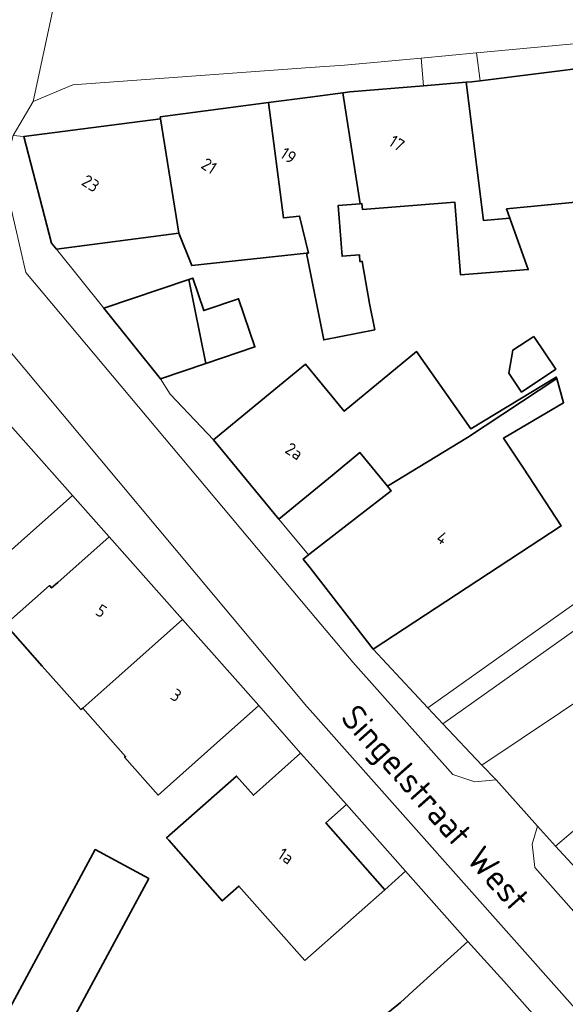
# Model space of a CAD drawing. Extents: x 184422 to 188298, y 343471 to 350189.
# Tile 410 of 513: x 186979 to 187019, y 349085 to 349157. Entities that reach past the tile are written whole.
import ezdxf
from ezdxf.enums import TextEntityAlignment as Align

# ---------------------------------------------------------------- set-up
doc = ezdxf.new("R2010")
doc.units = 0
for name, color, linetype, lineweight in [('B-WA-OG-TERREIN_ERF-GV', 252, 'Continuous', 18), ('B-WA-OG-TOPOGRAFIE-T18', 252, 'Continuous', 18), ('B-WA-VH-VERHARDING_OPEN-GV', 252, 'Continuous', 18), ('B-WA-VH-VERHARDING_SIERBESTRATING-GV', 252, 'Continuous', 18), ('B-WA-VH-VERHARDING_STRAATBAKSTEEN-GV', 252, 'Continuous', 18), ('B-WE-OG-BEBOUWING-GV', 250, 'Continuous', 35), ('B-WE-OG-BEBOUWING-T18', 10, 'Continuous', 18)]:
    doc.layers.add(name, color=color, linetype=linetype, lineweight=lineweight)
doc.styles.add('NLCS-ISO-M1000-T18', font='NLCS-ISO.ttf', dxfattribs={"height": 1.8})
doc.styles.add('NLCS-ISO-M500-T18', font='NLCS-ISO.ttf', dxfattribs={"height": 0.9})

msp = doc.modelspace()

# ---------------------------------------------------------------- linework, layer by layer
at = {"layer": 'B-WA-OG-TERREIN_ERF-GV', "flags": 128}
for points in [[(187022.559, 349143.581), (187014.277, 349142.765), (187014.516, 349142.094), (187015.847, 349138.351), (187010.936, 349137.97), (187010.526, 349143.248), (187003.803, 349142.726), (187003.77, 349143.152), (187003.633, 349143.141), (187002.041, 349143.018), (187002.327, 349139.327), (187003.579, 349139.425), (187003.617, 349138.938), (187003.791, 349138.952), (187004.316, 349135.89), (187004.697, 349133.976), (187000.994, 349133.238), (186999.739, 349139.539), (186991.395, 349138.644), (186990.452, 349141.008), (186981.579, 349139.828), (186985.014, 349135.542), (186991.185, 349137.634), (186991.476, 349137.733), (186992.274, 349135.376), (186994.805, 349136.233), (186995.992, 349132.729), (186992.427, 349131.523), (186989.128, 349130.407), (186989.841, 349129.291), (186992.982, 349125.966), (186996.84, 349129.146), (186999.661, 349131.471), (187002.475, 349128.057), (187007.739, 349132.396), (187010.547, 349128.387), (187011.669, 349126.784), (187017.891, 349130.543), (187017.923, 349130.428), (187018.419, 349128.666), (187014.061, 349126.093), (187015.494, 349123.911), (187018.239, 349119.732), (187004.584, 349110.761), (187008.543, 349106.497), (187021.587, 349115.752)], [(187022.559, 349143.581), (187014.277, 349142.765), (187014.516, 349142.094), (187015.847, 349138.351), (187010.936, 349137.97), (187010.526, 349143.248), (187003.803, 349142.726), (187003.77, 349143.152), (187003.633, 349143.141), (187002.041, 349143.018), (187002.327, 349139.327), (187003.579, 349139.425), (187003.617, 349138.938), (187003.791, 349138.952), (187004.316, 349135.89), (187004.697, 349133.976), (187000.994, 349133.238), (186999.739, 349139.539), (186991.395, 349138.644), (186990.452, 349141.008), (186981.579, 349139.828), (186985.014, 349135.542), (186991.185, 349137.634), (186991.476, 349137.733), (186992.274, 349135.376), (186994.805, 349136.233), (186995.992, 349132.729), (186992.427, 349131.523), (186989.128, 349130.407), (186989.841, 349129.291), (186992.982, 349125.966), (186996.84, 349129.146), (186999.661, 349131.471), (187002.475, 349128.057), (187007.739, 349132.396), (187010.547, 349128.387), (187011.669, 349126.784), (187017.891, 349130.543), (187017.923, 349130.428), (187018.419, 349128.666), (187014.061, 349126.093), (187015.494, 349123.911), (187018.239, 349119.732), (187004.584, 349110.761), (187008.543, 349106.497), (187021.587, 349115.752)], [(187022.559, 349143.581), (187014.277, 349142.765), (187014.516, 349142.094), (187015.847, 349138.351), (187010.936, 349137.97), (187010.526, 349143.248), (187003.803, 349142.726), (187003.77, 349143.152), (187003.633, 349143.141), (187002.041, 349143.018), (187002.327, 349139.327), (187003.579, 349139.425), (187003.617, 349138.938), (187003.791, 349138.952), (187004.316, 349135.89), (187004.697, 349133.976), (187000.994, 349133.238), (186999.739, 349139.539), (186991.395, 349138.644), (186990.452, 349141.008), (186981.579, 349139.828), (186985.014, 349135.542), (186991.185, 349137.634), (186991.476, 349137.733), (186992.274, 349135.376), (186994.805, 349136.233), (186995.992, 349132.729), (186992.427, 349131.523), (186989.128, 349130.407), (186989.841, 349129.291), (186992.982, 349125.966), (186996.84, 349129.146), (186999.661, 349131.471), (187002.475, 349128.057), (187007.739, 349132.396), (187010.547, 349128.387), (187011.669, 349126.784), (187017.891, 349130.543), (187017.923, 349130.428), (187018.419, 349128.666), (187014.061, 349126.093), (187015.494, 349123.911), (187018.239, 349119.732), (187004.584, 349110.761), (187008.543, 349106.497), (187021.587, 349115.752)], [(186999.322, 349079.144), (187006.557, 349085.059), (187007.752, 349086.146), (187011.45, 349089.511), (187006.941, 349094.611), (187005.44, 349093.263), (187001.691, 349089.955), (186999.609, 349088.118), (186994.83, 349093.534), (186993.611, 349092.458), (186989.725, 349096.862), (186989.571, 349097.036), (186994.662, 349101.528), (186995.891, 349100.135), (186999.309, 349103.191), (186996.281, 349106.655), (186992.541, 349103.337), (186988.949, 349100.15), (186986.513, 349102.896), (186986.589, 349102.962), (186983.474, 349106.473), (186983.344, 349106.358), (186980.54, 349109.523), (186977.862, 349112.541), (186981.061, 349115.379), (186981.217, 349115.203), (186981.662, 349115.598), (186985.402, 349118.916), (186982.732, 349121.917), (186978.994, 349118.597), (186974.153, 349114.297)], [(186999.322, 349079.144), (187006.557, 349085.059), (187007.752, 349086.146), (187011.45, 349089.511), (187006.941, 349094.611), (187005.44, 349093.263), (187001.691, 349089.955), (186999.609, 349088.118), (186994.83, 349093.534), (186993.611, 349092.458), (186989.725, 349096.862), (186989.571, 349097.036), (186994.662, 349101.528), (186995.891, 349100.135), (186999.309, 349103.191), (186996.281, 349106.655), (186992.541, 349103.337), (186988.949, 349100.15), (186986.513, 349102.896), (186986.589, 349102.962), (186983.474, 349106.473), (186983.344, 349106.358), (186980.54, 349109.523), (186977.862, 349112.541), (186981.061, 349115.379), (186981.217, 349115.203), (186981.662, 349115.598), (186985.402, 349118.916), (186982.732, 349121.917), (186978.994, 349118.597), (186974.153, 349114.297)], [(186999.322, 349079.144), (187006.557, 349085.059), (187007.752, 349086.146), (187011.45, 349089.511), (187006.941, 349094.611), (187005.44, 349093.263), (187001.691, 349089.955), (186999.609, 349088.118), (186994.83, 349093.534), (186993.611, 349092.458), (186989.725, 349096.862), (186989.571, 349097.036), (186994.662, 349101.528), (186995.891, 349100.135), (186999.309, 349103.191), (186996.281, 349106.655), (186992.541, 349103.337), (186988.949, 349100.15), (186986.513, 349102.896), (186986.589, 349102.962), (186983.474, 349106.473), (186983.344, 349106.358), (186980.54, 349109.523), (186977.862, 349112.541), (186981.061, 349115.379), (186981.217, 349115.203), (186981.662, 349115.598), (186985.402, 349118.916), (186982.732, 349121.917), (186978.994, 349118.597), (186974.153, 349114.297)]]:
    msp.add_lwpolyline(points, dxfattribs=at)
for points in [[(187000, 349117.699), (187003.447, 349120.376), (187005.89, 349122.273), (187005.622, 349122.598), (187003.608, 349125.042), (187001.592, 349123.381), (187000, 349122.069), (186997.734, 349120.201), (186999.893, 349117.616)], [(187000, 349117.699), (187003.447, 349120.376), (187005.89, 349122.273), (187005.622, 349122.598), (187003.608, 349125.042), (187001.592, 349123.381), (187000, 349122.069), (186997.734, 349120.201), (186999.893, 349117.616)], [(187000, 349117.699), (187003.447, 349120.376), (187005.89, 349122.273), (187005.622, 349122.598), (187003.608, 349125.042), (187001.592, 349123.381), (187000, 349122.069), (186997.734, 349120.201), (186999.893, 349117.616)], [(187006.941, 349094.611), (187002.65, 349099.454), (187001.144, 349098.132), (187005.44, 349093.263)], [(187006.941, 349094.611), (187002.65, 349099.454), (187001.144, 349098.132), (187005.44, 349093.263)], [(187006.941, 349094.611), (187002.65, 349099.454), (187001.144, 349098.132), (187005.44, 349093.263)], [(186988.274, 349094.086), (186981.599, 349081.667), (186977.699, 349083.763), (186984.374, 349096.182)], [(186988.274, 349094.086), (186981.599, 349081.667), (186977.699, 349083.763), (186984.374, 349096.182)], [(186988.274, 349094.086), (186981.599, 349081.667), (186977.699, 349083.763), (186984.374, 349096.182)]]:
    msp.add_lwpolyline(points, close=True, dxfattribs=at)
at = {"layer": 'B-WA-VH-VERHARDING_OPEN-GV', "flags": 128}
for points in [[(187012.484, 349102.331), (187026.831, 349111.955), (187024.741, 349114.797), (187020.338, 349112.906), (187009.641, 349105.315)], [(187012.484, 349102.331), (187026.831, 349111.955), (187024.741, 349114.797), (187020.338, 349112.906), (187009.641, 349105.315)], [(187012.484, 349102.331), (187026.831, 349111.955), (187024.741, 349114.797), (187020.338, 349112.906), (187009.641, 349105.315)], [(187030.164, 349100.684), (187027.324, 349104.495), (187017.841, 349096.443), (187021.359, 349092.594)], [(187030.164, 349100.684), (187027.324, 349104.495), (187017.841, 349096.443), (187021.359, 349092.594)], [(187030.164, 349100.684), (187027.324, 349104.495), (187017.841, 349096.443), (187021.359, 349092.594)]]:
    msp.add_lwpolyline(points, close=True, dxfattribs=at)
at = {"layer": 'B-WA-VH-VERHARDING_SIERBESTRATING-GV', "flags": 128}
msp.add_lwpolyline([(187008.239, 349151.714), (187011.339, 349151.974), (187011.75, 349152.009), (187012.345, 349152.083), (187012.093, 349154.106), (187008.07, 349153.733)], close=True, dxfattribs=at)
msp.add_lwpolyline([(187008.239, 349151.714), (187011.339, 349151.974), (187011.75, 349152.009), (187012.345, 349152.083), (187012.093, 349154.106), (187008.07, 349153.733)], close=True, dxfattribs=at)
msp.add_lwpolyline([(187008.239, 349151.714), (187011.339, 349151.974), (187011.75, 349152.009), (187012.345, 349152.083), (187012.093, 349154.106), (187008.07, 349153.733)], close=True, dxfattribs=at)
at = {"layer": 'B-WA-VH-VERHARDING_STRAATBAKSTEEN-GV', "flags": 128}
for points in [[(186978.42, 349148.093), (186979.881, 349150.569), (186982.117, 349161.089)], [(186978.42, 349148.093), (186979.881, 349150.569), (186982.117, 349161.089)], [(186978.42, 349148.093), (186979.881, 349150.569), (186982.117, 349161.089)], [(186982.117, 349161.089), (186979.881, 349150.569), (186982.77, 349151.783), (187000, 349153.035), (187002.495, 349153.216), (187008.07, 349153.733), (187012.093, 349154.106), (187028.839, 349155.66), (187031.416, 349155.709), (187034.273, 349155.762), (187051.503, 349156.087), (187054.209, 349156.138), (187058.712, 349156.223)], [(186982.117, 349161.089), (186979.881, 349150.569), (186982.77, 349151.783), (187000, 349153.035), (187002.495, 349153.216), (187008.07, 349153.733), (187012.093, 349154.106), (187028.839, 349155.66), (187031.416, 349155.709), (187034.273, 349155.762), (187051.503, 349156.087), (187054.209, 349156.138), (187058.712, 349156.223)], [(186982.117, 349161.089), (186979.881, 349150.569), (186982.77, 349151.783), (187000, 349153.035), (187002.495, 349153.216), (187008.07, 349153.733), (187012.093, 349154.106), (187028.839, 349155.66), (187031.416, 349155.709), (187034.273, 349155.762), (187051.503, 349156.087), (187054.209, 349156.138), (187058.712, 349156.223)], [(186975.195, 349135.956), (186999.764, 349106.586), (187000, 349106.32), (187022.15, 349081.386), (187037.342, 349062.721), (187037.883, 349060.912), (187037.255, 349058.625), (187043.052, 349066.898), (187041.218, 349066.37), (187039.955, 349066.792), (187025.414, 349084.619), (187016.331, 349094.882), (187016.128, 349096.587), (187016.515, 349097.894), (187013.512, 349101.251), (187011.971, 349101.121), (187010.362, 349101.646), (187003.094, 349109.807), (187000, 349113.495), (186979.332, 349138.132), (186977.701, 349145.326)], [(186975.195, 349135.956), (186999.764, 349106.586), (187000, 349106.32), (187022.15, 349081.386), (187037.342, 349062.721), (187037.883, 349060.912), (187037.255, 349058.625), (187043.052, 349066.898), (187041.218, 349066.37), (187039.955, 349066.792), (187025.414, 349084.619), (187016.331, 349094.882), (187016.128, 349096.587), (187016.515, 349097.894), (187013.512, 349101.251), (187011.971, 349101.121), (187010.362, 349101.646), (187003.094, 349109.807), (187000, 349113.495), (186979.332, 349138.132), (186977.701, 349145.326)], [(186975.195, 349135.956), (186999.764, 349106.586), (187000, 349106.32), (187022.15, 349081.386), (187037.342, 349062.721), (187037.883, 349060.912), (187037.255, 349058.625), (187043.052, 349066.898), (187041.218, 349066.37), (187039.955, 349066.792), (187025.414, 349084.619), (187016.331, 349094.882), (187016.128, 349096.587), (187016.515, 349097.894), (187013.512, 349101.251), (187011.971, 349101.121), (187010.362, 349101.646), (187003.094, 349109.807), (187000, 349113.495), (186979.332, 349138.132), (186977.701, 349145.326)], [(186977.262, 349128.076), (186982.732, 349121.917), (186985.402, 349118.916), (186990.735, 349112.905), (186996.281, 349106.655), (186999.309, 349103.191), (187000, 349102.418), (187002.65, 349099.454), (187006.941, 349094.611), (187011.45, 349089.511), (187014.083, 349086.618), (187022.77, 349076.812), (187024.849, 349074.379), (187030.913, 349067.68), (187030.614, 349067.444), (187029.166, 349065.307), (187036.663, 349061.028), (187037.342, 349062.721), (187022.15, 349081.386), (187000, 349106.32), (186999.764, 349106.586), (186975.195, 349135.956)], [(186977.262, 349128.076), (186982.732, 349121.917), (186985.402, 349118.916), (186990.735, 349112.905), (186996.281, 349106.655), (186999.309, 349103.191), (187000, 349102.418), (187002.65, 349099.454), (187006.941, 349094.611), (187011.45, 349089.511), (187014.083, 349086.618), (187022.77, 349076.812), (187024.849, 349074.379), (187030.913, 349067.68), (187030.614, 349067.444), (187029.166, 349065.307), (187036.663, 349061.028), (187037.342, 349062.721), (187022.15, 349081.386), (187000, 349106.32), (186999.764, 349106.586), (186975.195, 349135.956)], [(186977.262, 349128.076), (186982.732, 349121.917), (186985.402, 349118.916), (186990.735, 349112.905), (186996.281, 349106.655), (186999.309, 349103.191), (187000, 349102.418), (187002.65, 349099.454), (187006.941, 349094.611), (187011.45, 349089.511), (187014.083, 349086.618), (187022.77, 349076.812), (187024.849, 349074.379), (187030.913, 349067.68), (187030.614, 349067.444), (187029.166, 349065.307), (187036.663, 349061.028), (187037.342, 349062.721), (187022.15, 349081.386), (187000, 349106.32), (186999.764, 349106.586), (186975.195, 349135.956)], [(187055.657, 349102.167), (187051.293, 349097.967), (187043.595, 349092.357), (187037.067, 349101.073), (187031.801, 349108.103), (187031.921, 349108.193), (187031.537, 349108.705), (187029.583, 349111.314), (187024.78, 349117.712), (187025.004, 349120.737), (187021.477, 349120.054), (187021.587, 349115.752), (187008.543, 349106.497), (187009.641, 349105.315), (187020.338, 349112.906), (187024.741, 349114.797), (187026.831, 349111.955), (187042.072, 349091.229), (187044.59, 349091.071), (187049.621, 349094.875), (187053.748, 349098.317), (187056.799, 349101.261)], [(187055.657, 349102.167), (187051.293, 349097.967), (187043.595, 349092.357), (187037.067, 349101.073), (187031.801, 349108.103), (187031.921, 349108.193), (187031.537, 349108.705), (187029.583, 349111.314), (187024.78, 349117.712), (187025.004, 349120.737), (187021.477, 349120.054), (187021.587, 349115.752), (187008.543, 349106.497), (187009.641, 349105.315), (187020.338, 349112.906), (187024.741, 349114.797), (187026.831, 349111.955), (187042.072, 349091.229), (187044.59, 349091.071), (187049.621, 349094.875), (187053.748, 349098.317), (187056.799, 349101.261)], [(187055.657, 349102.167), (187051.293, 349097.967), (187043.595, 349092.357), (187037.067, 349101.073), (187031.801, 349108.103), (187031.921, 349108.193), (187031.537, 349108.705), (187029.583, 349111.314), (187024.78, 349117.712), (187025.004, 349120.737), (187021.477, 349120.054), (187021.587, 349115.752), (187008.543, 349106.497), (187009.641, 349105.315), (187020.338, 349112.906), (187024.741, 349114.797), (187026.831, 349111.955), (187042.072, 349091.229), (187044.59, 349091.071), (187049.621, 349094.875), (187053.748, 349098.317), (187056.799, 349101.261)]]:
    msp.add_lwpolyline(points, dxfattribs=at)
for points in [[(187012.345, 349152.083), (187020.83, 349153.139), (187028.389, 349153.583), (187028.734, 349153.603), (187031.422, 349153.61), (187031.416, 349155.709), (187028.839, 349155.66), (187012.093, 349154.106)], [(187012.345, 349152.083), (187020.83, 349153.139), (187028.389, 349153.583), (187028.734, 349153.603), (187031.422, 349153.61), (187031.416, 349155.709), (187028.839, 349155.66), (187012.093, 349154.106)], [(187012.345, 349152.083), (187020.83, 349153.139), (187028.389, 349153.583), (187028.734, 349153.603), (187031.422, 349153.61), (187031.416, 349155.709), (187028.839, 349155.66), (187012.093, 349154.106)], [(186996.986, 349150.492), (187000, 349150.887), (187002.387, 349151.2), (187002.876, 349151.264), (187008.239, 349151.714), (187008.07, 349153.733), (187002.495, 349153.216), (187000, 349153.035), (186982.77, 349151.783), (186979.881, 349150.569), (186978.42, 349148.093), (186979.203, 349148.024), (186989.117, 349149.31), (186989.097, 349149.457)], [(186996.986, 349150.492), (187000, 349150.887), (187002.387, 349151.2), (187002.876, 349151.264), (187008.239, 349151.714), (187008.07, 349153.733), (187002.495, 349153.216), (187000, 349153.035), (186982.77, 349151.783), (186979.881, 349150.569), (186978.42, 349148.093), (186979.203, 349148.024), (186989.117, 349149.31), (186989.097, 349149.457)], [(186996.986, 349150.492), (187000, 349150.887), (187002.387, 349151.2), (187002.876, 349151.264), (187008.239, 349151.714), (187008.07, 349153.733), (187002.495, 349153.216), (187000, 349153.035), (186982.77, 349151.783), (186979.881, 349150.569), (186978.42, 349148.093), (186979.203, 349148.024), (186989.117, 349149.31), (186989.097, 349149.457)], [(186985.014, 349135.542), (186981.579, 349139.828), (186981.217, 349140.28), (186979.203, 349148.024), (186978.42, 349148.093), (186977.701, 349145.326), (186979.332, 349138.132), (187000, 349113.495), (187003.094, 349109.807), (187010.362, 349101.646), (187011.971, 349101.121), (187013.512, 349101.251), (187012.484, 349102.331), (187009.641, 349105.315), (187008.543, 349106.497), (187004.584, 349110.761), (187000, 349116.663), (186999.498, 349117.309), (186999.893, 349117.616), (186997.734, 349120.201), (186992.982, 349125.966), (186989.841, 349129.291), (186989.128, 349130.407)], [(186985.014, 349135.542), (186981.579, 349139.828), (186981.217, 349140.28), (186979.203, 349148.024), (186978.42, 349148.093), (186977.701, 349145.326), (186979.332, 349138.132), (187000, 349113.495), (187003.094, 349109.807), (187010.362, 349101.646), (187011.971, 349101.121), (187013.512, 349101.251), (187012.484, 349102.331), (187009.641, 349105.315), (187008.543, 349106.497), (187004.584, 349110.761), (187000, 349116.663), (186999.498, 349117.309), (186999.893, 349117.616), (186997.734, 349120.201), (186992.982, 349125.966), (186989.841, 349129.291), (186989.128, 349130.407)], [(186985.014, 349135.542), (186981.579, 349139.828), (186981.217, 349140.28), (186979.203, 349148.024), (186978.42, 349148.093), (186977.701, 349145.326), (186979.332, 349138.132), (187000, 349113.495), (187003.094, 349109.807), (187010.362, 349101.646), (187011.971, 349101.121), (187013.512, 349101.251), (187012.484, 349102.331), (187009.641, 349105.315), (187008.543, 349106.497), (187004.584, 349110.761), (187000, 349116.663), (186999.498, 349117.309), (186999.893, 349117.616), (186997.734, 349120.201), (186992.982, 349125.966), (186989.841, 349129.291), (186989.128, 349130.407)], [(187064.144, 349110.832), (187063.335, 349110.976), (187056.799, 349101.261), (187053.748, 349098.317), (187049.621, 349094.875), (187044.59, 349091.071), (187042.072, 349091.229), (187026.831, 349111.955), (187012.484, 349102.331), (187013.512, 349101.251), (187016.515, 349097.894), (187017.841, 349096.443), (187027.324, 349104.495), (187030.164, 349100.684), (187041.795, 349085.126), (187051.634, 349092.456), (187055.712, 349095.957), (187056.202, 349095.519), (187057.554, 349094.314), (187060.84, 349100.635), (187065.972, 349110.506)], [(187064.144, 349110.832), (187063.335, 349110.976), (187056.799, 349101.261), (187053.748, 349098.317), (187049.621, 349094.875), (187044.59, 349091.071), (187042.072, 349091.229), (187026.831, 349111.955), (187012.484, 349102.331), (187013.512, 349101.251), (187016.515, 349097.894), (187017.841, 349096.443), (187027.324, 349104.495), (187030.164, 349100.684), (187041.795, 349085.126), (187051.634, 349092.456), (187055.712, 349095.957), (187056.202, 349095.519), (187057.554, 349094.314), (187060.84, 349100.635), (187065.972, 349110.506)], [(187064.144, 349110.832), (187063.335, 349110.976), (187056.799, 349101.261), (187053.748, 349098.317), (187049.621, 349094.875), (187044.59, 349091.071), (187042.072, 349091.229), (187026.831, 349111.955), (187012.484, 349102.331), (187013.512, 349101.251), (187016.515, 349097.894), (187017.841, 349096.443), (187027.324, 349104.495), (187030.164, 349100.684), (187041.795, 349085.126), (187051.634, 349092.456), (187055.712, 349095.957), (187056.202, 349095.519), (187057.554, 349094.314), (187060.84, 349100.635), (187065.972, 349110.506)], [(187017.841, 349096.443), (187016.515, 349097.894), (187016.128, 349096.587), (187016.331, 349094.882), (187025.414, 349084.619), (187039.955, 349066.792), (187040.696, 349067.53), (187027.046, 349085.558), (187022.237, 349091.787), (187021.359, 349092.594)], [(187017.841, 349096.443), (187016.515, 349097.894), (187016.128, 349096.587), (187016.331, 349094.882), (187025.414, 349084.619), (187039.955, 349066.792), (187040.696, 349067.53), (187027.046, 349085.558), (187022.237, 349091.787), (187021.359, 349092.594)], [(187017.841, 349096.443), (187016.515, 349097.894), (187016.128, 349096.587), (187016.331, 349094.882), (187025.414, 349084.619), (187039.955, 349066.792), (187040.696, 349067.53), (187027.046, 349085.558), (187022.237, 349091.787), (187021.359, 349092.594)]]:
    msp.add_lwpolyline(points, close=True, dxfattribs=at)
at = {"layer": 'B-WE-OG-BEBOUWING-GV', "flags": 128}
for points in [[(187014.516, 349142.094), (187014.277, 349142.765), (187022.559, 349143.581), (187022.623, 349142.922), (187028.134, 349143.465), (187029.42, 349145.036), (187028.389, 349153.583), (187020.83, 349153.139), (187012.345, 349152.083), (187011.75, 349152.009), (187011.339, 349151.974), (187012.611, 349141.91)], [(187014.516, 349142.094), (187014.277, 349142.765), (187022.559, 349143.581), (187022.623, 349142.922), (187028.134, 349143.465), (187029.42, 349145.036), (187028.389, 349153.583), (187020.83, 349153.139), (187012.345, 349152.083), (187011.75, 349152.009), (187011.339, 349151.974), (187012.611, 349141.91)], [(187014.516, 349142.094), (187014.277, 349142.765), (187022.559, 349143.581), (187022.623, 349142.922), (187028.134, 349143.465), (187029.42, 349145.036), (187028.389, 349153.583), (187020.83, 349153.139), (187012.345, 349152.083), (187011.75, 349152.009), (187011.339, 349151.974), (187012.611, 349141.91)], [(187003.633, 349143.141), (187003.77, 349143.152), (187003.803, 349142.726), (187010.526, 349143.248), (187010.936, 349137.97), (187015.847, 349138.351), (187014.516, 349142.094), (187012.611, 349141.91), (187011.339, 349151.974), (187008.239, 349151.714), (187002.876, 349151.264), (187002.387, 349151.2)], [(187003.633, 349143.141), (187003.77, 349143.152), (187003.803, 349142.726), (187010.526, 349143.248), (187010.936, 349137.97), (187015.847, 349138.351), (187014.516, 349142.094), (187012.611, 349141.91), (187011.339, 349151.974), (187008.239, 349151.714), (187002.876, 349151.264), (187002.387, 349151.2)], [(187003.633, 349143.141), (187003.77, 349143.152), (187003.803, 349142.726), (187010.526, 349143.248), (187010.936, 349137.97), (187015.847, 349138.351), (187014.516, 349142.094), (187012.611, 349141.91), (187011.339, 349151.974), (187008.239, 349151.714), (187002.876, 349151.264), (187002.387, 349151.2)], [(186999.883, 349139.554), (186999.739, 349139.539), (187000.994, 349133.238), (187004.697, 349133.976), (187004.316, 349135.89), (187003.791, 349138.952), (187003.617, 349138.938), (187003.579, 349139.425), (187002.327, 349139.327), (187002.041, 349143.018), (187003.633, 349143.141), (187002.387, 349151.2), (187000, 349150.887), (186996.986, 349150.492), (186998.061, 349142.108), (186999.238, 349142.243)], [(186999.883, 349139.554), (186999.739, 349139.539), (187000.994, 349133.238), (187004.697, 349133.976), (187004.316, 349135.89), (187003.791, 349138.952), (187003.617, 349138.938), (187003.579, 349139.425), (187002.327, 349139.327), (187002.041, 349143.018), (187003.633, 349143.141), (187002.387, 349151.2), (187000, 349150.887), (186996.986, 349150.492), (186998.061, 349142.108), (186999.238, 349142.243)], [(186999.883, 349139.554), (186999.739, 349139.539), (187000.994, 349133.238), (187004.697, 349133.976), (187004.316, 349135.89), (187003.791, 349138.952), (187003.617, 349138.938), (187003.579, 349139.425), (187002.327, 349139.327), (187002.041, 349143.018), (187003.633, 349143.141), (187002.387, 349151.2), (187000, 349150.887), (186996.986, 349150.492), (186998.061, 349142.108), (186999.238, 349142.243)], [(186989.097, 349149.457), (186989.117, 349149.31), (186990.452, 349141.008), (186991.395, 349138.644), (186999.739, 349139.539), (186999.883, 349139.554), (186999.238, 349142.243), (186998.061, 349142.108), (186996.986, 349150.492)], [(186989.097, 349149.457), (186989.117, 349149.31), (186990.452, 349141.008), (186991.395, 349138.644), (186999.739, 349139.539), (186999.883, 349139.554), (186999.238, 349142.243), (186998.061, 349142.108), (186996.986, 349150.492)], [(186989.097, 349149.457), (186989.117, 349149.31), (186990.452, 349141.008), (186991.395, 349138.644), (186999.739, 349139.539), (186999.883, 349139.554), (186999.238, 349142.243), (186998.061, 349142.108), (186996.986, 349150.492)], [(186979.203, 349148.024), (186981.217, 349140.28), (186981.579, 349139.828), (186990.452, 349141.008), (186989.117, 349149.31)], [(186979.203, 349148.024), (186981.217, 349140.28), (186981.579, 349139.828), (186990.452, 349141.008), (186989.117, 349149.31)], [(186979.203, 349148.024), (186981.217, 349140.28), (186981.579, 349139.828), (186990.452, 349141.008), (186989.117, 349149.31)], [(186992.427, 349131.523), (186991.185, 349137.634), (186985.014, 349135.542), (186989.128, 349130.407)], [(186992.427, 349131.523), (186991.185, 349137.634), (186985.014, 349135.542), (186989.128, 349130.407)], [(186992.427, 349131.523), (186991.185, 349137.634), (186985.014, 349135.542), (186989.128, 349130.407)], [(186991.185, 349137.634), (186992.427, 349131.523), (186995.992, 349132.729), (186994.805, 349136.233), (186992.274, 349135.376), (186991.476, 349137.733)], [(186991.185, 349137.634), (186992.427, 349131.523), (186995.992, 349132.729), (186994.805, 349136.233), (186992.274, 349135.376), (186991.476, 349137.733)], [(186991.185, 349137.634), (186992.427, 349131.523), (186995.992, 349132.729), (186994.805, 349136.233), (186992.274, 349135.376), (186991.476, 349137.733)], [(187016.268, 349133.478), (187014.73, 349132.501), (187014.43, 349130.825), (187015.362, 349129.452), (187017.845, 349131.101)], [(187016.268, 349133.478), (187014.73, 349132.501), (187014.43, 349130.825), (187015.362, 349129.452), (187017.845, 349131.101)], [(187016.268, 349133.478), (187014.73, 349132.501), (187014.43, 349130.825), (187015.362, 349129.452), (187017.845, 349131.101)], [(186992.982, 349125.966), (186997.734, 349120.201), (187000, 349122.069), (187001.592, 349123.381), (187003.608, 349125.042), (187005.622, 349122.598), (187011.437, 349126.146), (187017.923, 349130.428), (187017.891, 349130.543), (187011.669, 349126.784), (187010.547, 349128.387), (187007.739, 349132.396), (187002.475, 349128.057), (186999.661, 349131.471), (186996.84, 349129.146)], [(186992.982, 349125.966), (186997.734, 349120.201), (187000, 349122.069), (187001.592, 349123.381), (187003.608, 349125.042), (187005.622, 349122.598), (187011.437, 349126.146), (187017.923, 349130.428), (187017.891, 349130.543), (187011.669, 349126.784), (187010.547, 349128.387), (187007.739, 349132.396), (187002.475, 349128.057), (186999.661, 349131.471), (186996.84, 349129.146)], [(186992.982, 349125.966), (186997.734, 349120.201), (187000, 349122.069), (187001.592, 349123.381), (187003.608, 349125.042), (187005.622, 349122.598), (187011.437, 349126.146), (187017.923, 349130.428), (187017.891, 349130.543), (187011.669, 349126.784), (187010.547, 349128.387), (187007.739, 349132.396), (187002.475, 349128.057), (186999.661, 349131.471), (186996.84, 349129.146)], [(187003.447, 349120.376), (187000, 349117.699), (186999.893, 349117.616), (186999.498, 349117.309), (187000, 349116.663), (187004.584, 349110.761), (187018.239, 349119.732), (187015.494, 349123.911), (187014.061, 349126.093), (187018.419, 349128.666), (187017.923, 349130.428), (187011.437, 349126.146), (187005.622, 349122.598), (187005.89, 349122.273)], [(187003.447, 349120.376), (187000, 349117.699), (186999.893, 349117.616), (186999.498, 349117.309), (187000, 349116.663), (187004.584, 349110.761), (187018.239, 349119.732), (187015.494, 349123.911), (187014.061, 349126.093), (187018.419, 349128.666), (187017.923, 349130.428), (187011.437, 349126.146), (187005.622, 349122.598), (187005.89, 349122.273)], [(187003.447, 349120.376), (187000, 349117.699), (186999.893, 349117.616), (186999.498, 349117.309), (187000, 349116.663), (187004.584, 349110.761), (187018.239, 349119.732), (187015.494, 349123.911), (187014.061, 349126.093), (187018.419, 349128.666), (187017.923, 349130.428), (187011.437, 349126.146), (187005.622, 349122.598), (187005.89, 349122.273)], [(186977.262, 349128.076), (186970.251, 349122.153), (186966.356, 349116.325), (186968.472, 349114.818), (186970.794, 349118.079), (186974.153, 349114.297), (186978.994, 349118.597), (186982.732, 349121.917)], [(186977.262, 349128.076), (186970.251, 349122.153), (186966.356, 349116.325), (186968.472, 349114.818), (186970.794, 349118.079), (186974.153, 349114.297), (186978.994, 349118.597), (186982.732, 349121.917)], [(186977.262, 349128.076), (186970.251, 349122.153), (186966.356, 349116.325), (186968.472, 349114.818), (186970.794, 349118.079), (186974.153, 349114.297), (186978.994, 349118.597), (186982.732, 349121.917)], [(186986.092, 349108.792), (186990.735, 349112.905), (186985.402, 349118.916), (186981.662, 349115.598), (186981.217, 349115.203), (186981.061, 349115.379), (186977.862, 349112.541), (186980.54, 349109.523), (186983.344, 349106.358), (186983.474, 349106.473)], [(186986.092, 349108.792), (186990.735, 349112.905), (186985.402, 349118.916), (186981.662, 349115.598), (186981.217, 349115.203), (186981.061, 349115.379), (186977.862, 349112.541), (186980.54, 349109.523), (186983.344, 349106.358), (186983.474, 349106.473)], [(186986.092, 349108.792), (186990.735, 349112.905), (186985.402, 349118.916), (186981.662, 349115.598), (186981.217, 349115.203), (186981.061, 349115.379), (186977.862, 349112.541), (186980.54, 349109.523), (186983.344, 349106.358), (186983.474, 349106.473)], [(186990.735, 349112.905), (186986.092, 349108.792), (186983.474, 349106.473), (186986.589, 349102.962), (186986.513, 349102.896), (186988.949, 349100.15), (186992.541, 349103.337), (186996.281, 349106.655)], [(186990.735, 349112.905), (186986.092, 349108.792), (186983.474, 349106.473), (186986.589, 349102.962), (186986.513, 349102.896), (186988.949, 349100.15), (186992.541, 349103.337), (186996.281, 349106.655)], [(186990.735, 349112.905), (186986.092, 349108.792), (186983.474, 349106.473), (186986.589, 349102.962), (186986.513, 349102.896), (186988.949, 349100.15), (186992.541, 349103.337), (186996.281, 349106.655)], [(186999.609, 349088.118), (187001.691, 349089.955), (187005.44, 349093.263), (187001.144, 349098.132), (187002.65, 349099.454), (187000, 349102.418), (186999.309, 349103.191), (186995.891, 349100.135), (186994.662, 349101.528), (186989.571, 349097.036), (186989.725, 349096.862), (186993.611, 349092.458), (186994.83, 349093.534)], [(186999.609, 349088.118), (187001.691, 349089.955), (187005.44, 349093.263), (187001.144, 349098.132), (187002.65, 349099.454), (187000, 349102.418), (186999.309, 349103.191), (186995.891, 349100.135), (186994.662, 349101.528), (186989.571, 349097.036), (186989.725, 349096.862), (186993.611, 349092.458), (186994.83, 349093.534)], [(186999.609, 349088.118), (187001.691, 349089.955), (187005.44, 349093.263), (187001.144, 349098.132), (187002.65, 349099.454), (187000, 349102.418), (186999.309, 349103.191), (186995.891, 349100.135), (186994.662, 349101.528), (186989.571, 349097.036), (186989.725, 349096.862), (186993.611, 349092.458), (186994.83, 349093.534)], [(186988.274, 349094.086), (186984.374, 349096.182), (186977.699, 349083.763), (186981.599, 349081.667)], [(186988.274, 349094.086), (186984.374, 349096.182), (186977.699, 349083.763), (186981.599, 349081.667)], [(186988.274, 349094.086), (186984.374, 349096.182), (186977.699, 349083.763), (186981.599, 349081.667)], [(187001.763, 349070.41), (187010.188, 349077.921), (187016.311, 349071.054), (187019.038, 349073.485), (187022.77, 349076.812), (187014.083, 349086.618), (187011.45, 349089.511), (187007.752, 349086.146), (187006.557, 349085.059), (186999.322, 349079.144), (186996.343, 349076.489)], [(187001.763, 349070.41), (187010.188, 349077.921), (187016.311, 349071.054), (187019.038, 349073.485), (187022.77, 349076.812), (187014.083, 349086.618), (187011.45, 349089.511), (187007.752, 349086.146), (187006.557, 349085.059), (186999.322, 349079.144), (186996.343, 349076.489)], [(187001.763, 349070.41), (187010.188, 349077.921), (187016.311, 349071.054), (187019.038, 349073.485), (187022.77, 349076.812), (187014.083, 349086.618), (187011.45, 349089.511), (187007.752, 349086.146), (187006.557, 349085.059), (186999.322, 349079.144), (186996.343, 349076.489)]]:
    msp.add_lwpolyline(points, close=True, dxfattribs=at)

# ---------------------------------------------------------------- texts
at = {"layer": 'B-WA-OG-TOPOGRAFIE-T18', "style": 'NLCS-ISO-M1000-T18'}
msp.add_text('Singelstraat West', height=1.8, rotation=311.7, dxfattribs=at).set_placement((187008.899, 349099.034), align=Align.MIDDLE)
msp.add_text('Singelstraat West', height=1.8, rotation=311.7, dxfattribs=at).set_placement((187008.899, 349099.034), align=Align.MIDDLE)
msp.add_text('Singelstraat West', height=1.8, rotation=311.7, dxfattribs=at).set_placement((187008.899, 349099.034), align=Align.MIDDLE)
at = {"layer": 'B-WE-OG-BEBOUWING-T18', "style": 'NLCS-ISO-M500-T18'}
for s, p in [('17', (187006.298, 349147.537)), ('17', (187006.298, 349147.537)), ('17', (187006.298, 349147.537)), ('19', (186998.425, 349146.646)), ('19', (186998.425, 349146.646)), ('19', (186998.425, 349146.646)), ('21', (186992.661, 349145.89)), ('21', (186992.661, 349145.89)), ('21', (186992.661, 349145.89)), ('23', (186984.054, 349144.62)), ('23', (186984.054, 349144.62)), ('23', (186984.054, 349144.62)), ('2a', (186998.841, 349125.147)), ('2a', (186998.841, 349125.147)), ('2a', (186998.841, 349125.147)), ('4', (187009.592, 349118.837)), ('4', (187009.592, 349118.837)), ('4', (187009.592, 349118.837)), ('5', (186984.83, 349113.534)), ('5', (186984.83, 349113.534)), ('5', (186984.83, 349113.534)), ('3', (186990.269, 349107.403)), ('3', (186990.269, 349107.403)), ('3', (186990.269, 349107.403)), ('1a', (186998.237, 349095.718)), ('1a', (186998.237, 349095.718)), ('1a', (186998.237, 349095.718))]:
    msp.add_text(s, height=0.9, rotation=327.1, dxfattribs=at).set_placement(p, align=Align.MIDDLE)

doc.saveas('drawing.dxf')
